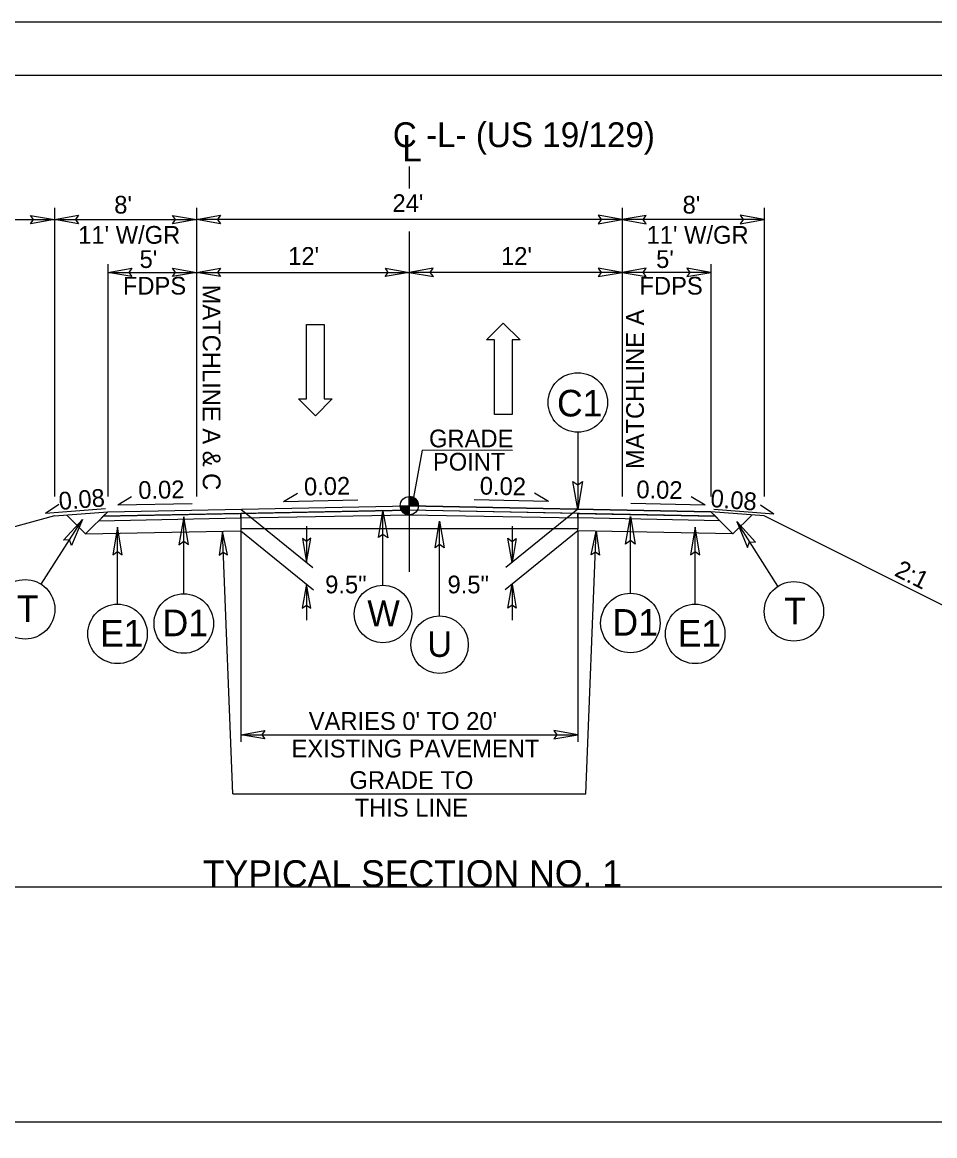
# Model space of a CAD drawing. Extents: x 18938 to 19565, y 6931 to 7973.
# Drawn here: x 19258 to 19309.4, y 7749.9 to 7812.6 of the extents above; entities that cross this region are included whole.
import ezdxf

# ---------------------------------------------------------------- set-up
doc = ezdxf.new("R2010")
doc.units = 0
for name, color, linetype in [('Old_Level_11', 7, 'Continuous'), ('Prop Dimension', 7, 'Continuous'), ('Prop Pavement Schedule Description CELL', 7, 'Continuous'), ('Prop Shade Medium', 7, 'Continuous'), ('Prop Terminator CELL', 7, 'Continuous'), ('Sheet Block Title CELL', 7, 'Continuous'), ('Sheet Data Field CELL', 7, 'Continuous'), ('Sheet Plot Border Outside CELL', 7, 'Continuous'), ('Sheet Typical CELL', 7, 'Continuous'), ('Typical Detail Wedge1 CELL', 7, 'Continuous'), ('Typical Detail Wedge2 CELL', 7, 'Continuous'), ('Typical Detail Wedge3 CELL', 7, 'Continuous'), ('Typical Guardrail CELL', 7, 'Continuous'), ('Typical Hinge Slope Arterial CELL', 7, 'Continuous'), ('Typical ID Circle CELL', 7, 'Continuous'), ('Typical Pavement Slope Information CELL', 7, 'Continuous'), ('Typical Shoulder Slope Information CELL', 7, 'Continuous'), ('Typical Terminator CELL', 7, 'Continuous'), ('Typical Text General CELL', 7, 'Continuous'), ('Typical Text Grade Point CELL', 7, 'Continuous'), ('Typical Text ID Circle CELL', 7, 'Continuous'), ('Typical Text Label CELL', 7, 'Continuous')]:
    doc.layers.add(name, color=color, linetype=linetype)

msp = doc.modelspace()

# ---------------------------------------------------------------- linework, layer by layer
at = {"layer": 'Prop Dimension'}
msp.add_lwpolyline([(19155.167, 7666.179), (19382.434, 7666.179), (19382.434, 7812.613), (19155.167, 7812.613)], close=True, dxfattribs=at)
at = {"layer": 'Prop Pavement Schedule Description CELL'}
for p, q in [((19259.814, 7784.788), (19262.814, 7785.028)), ((19261.568, 7783.781), (19262.814, 7785.028)), ((19262.559, 7784.773), (19279.814, 7785.118)), ((19262.814, 7785.028), (19279.815, 7785.368)), ((19296.814, 7785.028), (19279.814, 7785.368)), ((19293.069, 7784.853), (19279.814, 7785.118)), ((19299.814, 7784.788), (19296.814, 7785.028)), ((19298.061, 7783.781), (19296.814, 7785.028)), ((19261.568, 7783.781), (19260.506, 7784.843)), ((19262.304, 7784.518), (19270.314, 7784.678)), ((19297.325, 7784.518), (19289.314, 7784.678)), ((19298.061, 7783.781), (19299.123, 7784.843)), ((19316.629, 7776.381), (19299.814, 7784.788)), ((19261.568, 7783.781), (19270.314, 7783.956)), ((19270.314, 7784.055), (19270.314, 7783.956)), ((19289.314, 7783.956), (19289.314, 7784.055)), ((19298.061, 7783.781), (19289.314, 7783.956))]:
    msp.add_line(p, q, dxfattribs=at)
at = {"layer": 'Prop Shade Medium'}
msp.add_line((19259.814, 7784.788), (19251.814, 7782.639), dxfattribs=at)
at = {"layer": 'Sheet Block Title CELL'}
for p, q in [((19262.559, 7784.773), (19262.304, 7784.518)), ((19262.304, 7784.518), (19270.314, 7784.678)), ((19270.314, 7784.928), (19262.559, 7784.773)), ((19270.314, 7784.678), (19270.314, 7784.928)), ((19289.314, 7784.928), (19297.069, 7784.773)), ((19289.314, 7784.678), (19289.314, 7784.928)), ((19297.325, 7784.518), (19289.314, 7784.678)), ((19297.069, 7784.773), (19297.325, 7784.518))]:
    msp.add_line(p, q, dxfattribs=at)
at = {"layer": 'Sheet Data Field CELL'}
for points in [[(19258.464, 7801.726), (19259.814, 7801.493), (19258.457, 7801.253), (19258.629, 7801.493)], [(19261.164, 7801.261), (19259.814, 7801.493), (19261.172, 7801.733), (19260.999, 7801.493)], [(19266.464, 7801.726), (19267.814, 7801.493), (19266.457, 7801.253), (19266.629, 7801.493)], [(19269.164, 7801.261), (19267.814, 7801.493), (19269.172, 7801.733), (19268.999, 7801.493)], [(19290.464, 7801.261), (19291.814, 7801.493), (19290.457, 7801.733), (19290.629, 7801.493)], [(19293.164, 7801.726), (19291.814, 7801.493), (19293.172, 7801.253), (19292.999, 7801.493)], [(19298.464, 7801.261), (19299.814, 7801.493), (19298.457, 7801.733), (19298.629, 7801.493)], [(19264.164, 7798.283), (19262.814, 7798.516), (19264.172, 7798.756), (19263.999, 7798.516)], [(19266.464, 7798.748), (19267.814, 7798.516), (19266.457, 7798.276), (19266.629, 7798.516)], [(19269.164, 7798.283), (19267.814, 7798.516), (19269.172, 7798.756), (19268.999, 7798.516)], [(19278.464, 7798.748), (19279.814, 7798.516), (19278.457, 7798.276), (19278.629, 7798.516)], [(19281.164, 7798.748), (19279.814, 7798.516), (19281.172, 7798.276), (19280.999, 7798.516)], [(19290.464, 7798.283), (19291.814, 7798.516), (19290.457, 7798.756), (19290.629, 7798.516)], [(19293.164, 7798.748), (19291.814, 7798.516), (19293.172, 7798.276), (19292.999, 7798.516)], [(19295.464, 7798.283), (19296.814, 7798.516), (19295.457, 7798.756), (19295.629, 7798.516)], [(19269.561, 7782.594), (19269.284, 7783.935), (19269.089, 7782.571), (19269.323, 7782.751)], [(19290.067, 7782.594), (19290.345, 7783.935), (19290.539, 7782.571), (19290.305, 7782.751)], [(19273.791, 7783.523), (19274.024, 7782.173), (19274.264, 7783.531), (19274.024, 7783.358)], [(19285.838, 7783.523), (19285.605, 7782.173), (19285.365, 7783.531), (19285.605, 7783.358)], [(19274.256, 7779.6), (19274.023, 7780.95), (19273.783, 7779.592), (19274.023, 7779.765)], [(19285.373, 7779.6), (19285.605, 7780.95), (19285.845, 7779.592), (19285.605, 7779.765)], [(19271.664, 7772.225), (19270.314, 7772.457), (19271.672, 7772.697), (19271.499, 7772.457)], [(19287.964, 7772.225), (19289.314, 7772.457), (19287.957, 7772.697), (19288.129, 7772.457)]]:
    msp.add_lwpolyline(points, close=True, dxfattribs=at)
at = {"layer": 'Sheet Typical CELL'}
for p, q in [((19259.814, 7802.149), (19259.814, 7785.888)), ((19267.814, 7802.149), (19267.814, 7785.888)), ((19291.814, 7802.149), (19291.814, 7785.888)), ((19299.814, 7802.149), (19299.814, 7785.888)), ((19251.814, 7801.493), (19259.814, 7801.493)), ((19259.814, 7801.493), (19267.814, 7801.493)), ((19291.814, 7801.493), (19267.814, 7801.493)), ((19299.814, 7801.493), (19291.814, 7801.493)), ((19262.814, 7798.976), (19262.814, 7785.888)), ((19296.814, 7798.976), (19296.814, 7785.888)), ((19262.814, 7798.516), (19267.814, 7798.516)), ((19267.814, 7798.516), (19279.814, 7798.516)), ((19291.814, 7798.516), (19279.814, 7798.516)), ((19296.814, 7798.516), (19291.814, 7798.516)), ((19270.314, 7785.178), (19274.37, 7781.893)), ((19289.314, 7785.178), (19285.259, 7781.893)), ((19269.862, 7769.127), (19269.284, 7783.935)), ((19270.314, 7783.956), (19270.314, 7772.067)), ((19270.314, 7783.954), (19274.419, 7780.629)), ((19274.024, 7784.217), (19274.024, 7782.173)), ((19289.314, 7783.954), (19285.209, 7780.629)), ((19285.605, 7784.217), (19285.605, 7782.173)), ((19289.314, 7783.956), (19289.314, 7772.067)), ((19289.767, 7769.127), (19290.345, 7783.935)), ((19274.023, 7780.95), (19274.023, 7778.926)), ((19285.605, 7780.95), (19285.605, 7778.926)), ((19270.314, 7772.457), (19289.314, 7772.457)), ((19269.862, 7769.127), (19289.767, 7769.127))]:
    msp.add_line(p, q, dxfattribs=at)
at = {"layer": 'Typical Detail Wedge1 CELL'}
for p, q in [((19279.815, 7785.368), (19279.815, 7785.88)), ((19279.302, 7785.368), (19279.815, 7785.368)), ((19279.814, 7784.856), (19279.815, 7785.368)), ((19279.815, 7785.368), (19279.814, 7784.856)), ((19280.326, 7785.368), (19279.815, 7785.368))]:
    msp.add_line(p, q, dxfattribs=at)
for points in [[(19279.819, 7785.88), (19279.819, 7785.88), (19279.819, 7785.368)], [(19279.83, 7785.879), (19279.83, 7785.368)], [(19279.84, 7785.879), (19279.84, 7785.368)], [(19279.85, 7785.879), (19279.85, 7785.368)], [(19279.86, 7785.877), (19279.86, 7785.368)], [(19279.871, 7785.877), (19279.871, 7785.368)], [(19279.881, 7785.876), (19279.881, 7785.368)], [(19279.891, 7785.874), (19279.891, 7785.368)], [(19279.902, 7785.872), (19279.901, 7785.368)], [(19279.912, 7785.87), (19279.912, 7785.368)], [(19279.922, 7785.868), (19279.922, 7785.368)], [(19279.932, 7785.866), (19279.932, 7785.368)], [(19279.943, 7785.864), (19279.942, 7785.368)], [(19279.953, 7785.861), (19279.953, 7785.368)], [(19279.963, 7785.858), (19279.963, 7785.368)], [(19279.973, 7785.855), (19279.973, 7785.368)], [(19279.984, 7785.851), (19279.983, 7785.368)], [(19279.994, 7785.847), (19279.993, 7785.368)], [(19280.004, 7785.843), (19280.004, 7785.368)], [(19280.014, 7785.839), (19280.014, 7785.368)], [(19280.024, 7785.834), (19280.024, 7785.368)], [(19280.034, 7785.83), (19280.034, 7785.368)], [(19280.045, 7785.825), (19280.045, 7785.368)], [(19280.055, 7785.82), (19280.055, 7785.368)], [(19280.065, 7785.814), (19280.065, 7785.368)], [(19280.075, 7785.808), (19280.075, 7785.368)], [(19280.086, 7785.802), (19280.086, 7785.368)], [(19280.096, 7785.795), (19280.096, 7785.368)], [(19280.106, 7785.789), (19280.106, 7785.368)], [(19280.117, 7785.781), (19280.117, 7785.368)], [(19280.127, 7785.773), (19280.127, 7785.368)], [(19280.137, 7785.765), (19280.137, 7785.368)], [(19280.147, 7785.757), (19280.147, 7785.368)], [(19280.158, 7785.748), (19280.157, 7785.367)], [(19280.168, 7785.738), (19280.168, 7785.368)], [(19280.178, 7785.728), (19280.178, 7785.367)], [(19280.188, 7785.718), (19280.188, 7785.367)], [(19280.198, 7785.706), (19280.198, 7785.368)], [(19280.209, 7785.694), (19280.208, 7785.367)], [(19280.219, 7785.681), (19280.219, 7785.367)], [(19280.229, 7785.668), (19280.229, 7785.368)], [(19280.239, 7785.653), (19280.239, 7785.367)], [(19280.25, 7785.637), (19280.25, 7785.367)], [(19280.26, 7785.62), (19280.26, 7785.368)], [(19279.305, 7785.368), (19279.305, 7785.312)], [(19279.316, 7785.368), (19279.316, 7785.252)], [(19279.326, 7785.368), (19279.326, 7785.214)], [(19279.336, 7785.368), (19279.336, 7785.185)], [(19279.346, 7785.368), (19279.346, 7785.16)], [(19279.356, 7785.368), (19279.356, 7785.138)], [(19279.367, 7785.368), (19279.367, 7785.119)], [(19279.377, 7785.368), (19279.377, 7785.102)], [(19279.387, 7785.368), (19279.387, 7785.086)], [(19279.398, 7785.368), (19279.398, 7785.07)], [(19279.408, 7785.368), (19279.408, 7785.057)], [(19279.418, 7785.368), (19279.418, 7785.044)], [(19279.428, 7785.368), (19279.428, 7785.031)], [(19279.439, 7785.368), (19279.439, 7785.02)], [(19279.449, 7785.368), (19279.449, 7785.009)], [(19279.459, 7785.368), (19279.459, 7784.999)], [(19279.469, 7785.368), (19279.469, 7784.99)], [(19279.48, 7785.368), (19279.479, 7784.981)], [(19279.49, 7785.368), (19279.49, 7784.972)], [(19279.5, 7785.368), (19279.5, 7784.964)], [(19279.51, 7785.368), (19279.51, 7784.956)], [(19279.52, 7785.368), (19279.52, 7784.949)], [(19279.531, 7785.368), (19279.53, 7784.941)], [(19279.541, 7785.368), (19279.541, 7784.935)], [(19279.551, 7785.368), (19279.551, 7784.928)], [(19279.561, 7785.368), (19279.561, 7784.922)], [(19279.571, 7785.368), (19279.571, 7784.917)], [(19279.582, 7785.368), (19279.582, 7784.912)], [(19279.592, 7785.368), (19279.592, 7784.906)], [(19279.603, 7785.368), (19279.602, 7784.902)], [(19279.613, 7785.368), (19279.613, 7784.897)], [(19279.623, 7785.368), (19279.623, 7784.893)], [(19279.633, 7785.368), (19279.633, 7784.889)], [(19279.644, 7785.368), (19279.644, 7784.885)], [(19279.654, 7785.368), (19279.654, 7784.881)], [(19279.664, 7785.368), (19279.664, 7784.878)], [(19279.674, 7785.368), (19279.674, 7784.875)], [(19279.684, 7785.368), (19279.684, 7784.872)], [(19279.695, 7785.368), (19279.694, 7784.87)], [(19279.705, 7785.368), (19279.705, 7784.868)], [(19279.715, 7785.368), (19279.715, 7784.865)], [(19279.725, 7785.368), (19279.725, 7784.864)], [(19279.735, 7785.368), (19279.735, 7784.862)], [(19279.746, 7785.368), (19279.746, 7784.86)], [(19279.756, 7785.368), (19279.756, 7784.859)], [(19279.766, 7785.368), (19279.766, 7784.858)], [(19279.776, 7785.368), (19279.776, 7784.857)], [(19279.787, 7785.368), (19279.787, 7784.857)], [(19279.797, 7785.368), (19279.797, 7784.856)], [(19279.807, 7785.368), (19279.807, 7784.856), (19279.807, 7784.856)], [(19280.27, 7785.601), (19280.27, 7785.367)], [(19280.28, 7785.58), (19280.28, 7785.367)], [(19280.291, 7785.556), (19280.291, 7785.368)], [(19280.301, 7785.528), (19280.301, 7785.367)], [(19280.311, 7785.492), (19280.311, 7785.367)], [(19280.321, 7785.44), (19280.321, 7785.368)]]:
    msp.add_lwpolyline(points, dxfattribs=at)
msp.add_circle((19279.814, 7785.368), 0.512, dxfattribs=at)
for start, end in [(359.99048, 89.99048), (179.99048, 269.99048)]:
    msp.add_arc((19279.814, 7785.368), 0.512, start, end, dxfattribs=at)
at = {"layer": 'Typical Detail Wedge3 CELL'}
for p, q in [((19284.167, 7794.715), (19285.097, 7795.66)), ((19285.097, 7795.66), (19286.057, 7794.715)), ((19274.021, 7791.386), (19274.021, 7795.586)), ((19274.021, 7795.586), (19275.011, 7795.586)), ((19275.011, 7795.586), (19275.011, 7791.386)), ((19284.617, 7794.715), (19284.167, 7794.715)), ((19284.617, 7790.515), (19284.617, 7794.715)), ((19286.057, 7794.715), (19285.607, 7794.715)), ((19285.607, 7794.715), (19285.607, 7790.515)), ((19274.531, 7790.441), (19273.571, 7791.386)), ((19273.571, 7791.386), (19274.021, 7791.386)), ((19275.461, 7791.386), (19274.531, 7790.441)), ((19275.011, 7791.386), (19275.461, 7791.386)), ((19285.607, 7790.515), (19284.617, 7790.515))]:
    msp.add_line(p, q, dxfattribs=at)
at = {"layer": 'Typical Guardrail CELL'}
for p, q in [((19239.008, 7763.885), (19386.11, 7763.885)), ((19233.04, 7750.645), (19380.142, 7750.645))]:
    msp.add_line(p, q, dxfattribs=at)
at = {"layer": 'Typical Hinge Slope Arterial CELL'}
for p, q in [((19262.559, 7784.773), (19262.814, 7785.028)), ((19262.814, 7785.028), (19279.815, 7785.368)), ((19279.815, 7785.118), (19266.559, 7784.853)), ((19279.815, 7785.368), (19296.814, 7785.028)), ((19297.069, 7784.773), (19279.815, 7785.118)), ((19296.814, 7785.028), (19297.069, 7784.773)), ((19266.559, 7784.853), (19262.559, 7784.773)), ((19266.559, 7784.853), (19266.559, 7784.853))]:
    msp.add_line(p, q, dxfattribs=at)
at = {"layer": 'Typical ID Circle CELL'}
for p, q in [((19270.314, 7784.928), (19270.314, 7784.055)), ((19270.314, 7784.678), (19279.814, 7784.856)), ((19279.814, 7784.856), (19289.314, 7784.678)), ((19289.314, 7784.928), (19289.314, 7784.055)), ((19289.314, 7784.055), (19270.314, 7784.055))]:
    msp.add_line(p, q, dxfattribs=at)
at = {"layer": 'Typical Pavement Slope Information CELL'}
msp.add_lwpolyline([(19380.142, 7809.605), (19177.642, 7809.605), (19177.642, 7669.19), (19380.142, 7669.19)], close=True, dxfattribs=at)
at = {"layer": 'Typical Terminator CELL'}
for p, q in [((19289.314, 7789.509), (19289.314, 7785.178)), ((19278.328, 7780.884), (19278.328, 7785.068)), ((19259.056, 7780.941), (19261.383, 7784.594)), ((19267.1, 7780.4), (19267.1, 7784.732)), ((19281.522, 7779.153), (19281.522, 7784.491)), ((19292.277, 7780.43), (19292.277, 7784.761)), ((19300.595, 7780.824), (19298.268, 7784.478)), ((19263.368, 7779.819), (19263.368, 7784.151)), ((19295.932, 7779.819), (19295.932, 7784.151))]:
    msp.add_line(p, q, dxfattribs=at)
for centre, radius in [((19289.314, 7791.185), 1.676), ((19258.156, 7779.528), 1.676), ((19278.328, 7779.266), 1.619), ((19301.495, 7779.411), 1.676), ((19267.1, 7778.725), 1.676), ((19292.277, 7778.754), 1.676), ((19263.368, 7778.144), 1.676), ((19295.932, 7778.144), 1.676), ((19281.522, 7777.534), 1.619)]:
    msp.add_circle(centre, radius, dxfattribs=at)
at = {"layer": 'Typical Text General CELL'}
for points in [[(19289.582, 7786.73), (19289.314, 7785.178), (19289.039, 7786.738), (19289.314, 7786.54)], [(19278.07, 7783.569), (19278.328, 7785.068), (19278.595, 7783.561), (19278.328, 7783.752)], [(19260.324, 7783.429), (19261.383, 7784.594), (19260.778, 7783.13), (19260.651, 7783.445)], [(19267.368, 7783.18), (19267.1, 7784.732), (19266.825, 7783.171), (19267.1, 7783.369)], [(19281.264, 7782.992), (19281.522, 7784.491), (19281.788, 7782.984), (19281.522, 7783.175)], [(19292.01, 7783.209), (19292.277, 7784.761), (19292.553, 7783.201), (19292.277, 7783.399)], [(19299.327, 7783.312), (19298.268, 7784.478), (19298.873, 7783.013), (19299, 7783.329)], [(19263.635, 7782.599), (19263.368, 7784.151), (19263.092, 7782.59), (19263.368, 7782.788)], [(19296.199, 7782.599), (19295.932, 7784.151), (19295.656, 7782.59), (19295.932, 7782.788)]]:
    msp.add_lwpolyline(points, close=True, dxfattribs=at)
at = {"layer": 'Typical Text Grade Point CELL'}
for p, q in [((19263.377, 7785.409), (19264.16, 7785.882)), ((19272.719, 7785.608), (19273.502, 7786.081)), ((19272.719, 7785.608), (19276.907, 7785.692)), ((19287.663, 7785.608), (19283.474, 7785.692)), ((19287.663, 7785.608), (19286.88, 7786.081)), ((19296.489, 7785.402), (19295.706, 7785.876)), ((19259.301, 7784.938), (19260.054, 7785.457)), ((19259.301, 7784.938), (19262.686, 7785.209)), ((19263.377, 7785.409), (19267.566, 7785.493)), ((19296.489, 7785.402), (19292.3, 7785.486)), ((19300.367, 7784.884), (19296.982, 7785.155)), ((19300.367, 7784.884), (19299.614, 7785.404))]:
    msp.add_line(p, q, dxfattribs=at)
at = {"layer": 'Typical Text ID Circle CELL'}
for p, q in [((19279.814, 7804.491), (19279.814, 7803.243)), ((19279.814, 7800.812), (19279.814, 7781.632)), ((19280.064, 7785.821), (19280.56, 7788.489)), ((19285.637, 7788.488), (19280.56, 7788.489))]:
    msp.add_line(p, q, dxfattribs=at)

# ---------------------------------------------------------------- texts
at = {"layer": 'Old_Level_11'}
msp.add_text('TYPICAL SECTION NO. 1', height=1.5, dxfattribs=at).set_placement((19268.176, 7763.885))
at = {"layer": 'Prop Terminator CELL'}
for s, height, p in [('C1', 1.5, (19288.141, 7790.396)), ('W', 1.449, (19277.449, 7778.578)), ('T', 1.5, (19300.95, 7778.691)), ('D1', 1.5, (19291.265, 7778.043)), ('U', 1.449, (19280.826, 7776.847))]:
    msp.add_text(s, height=height, dxfattribs=at).set_placement(p)
for s, p in [('T', (19257.687, 7778.808)), ('D1', (19265.905, 7778.013)), ('E1', (19262.376, 7777.432)), ('E1', (19294.94, 7777.432))]:
    msp.add_text(s, height=1.5, rotation=360, dxfattribs=at).set_placement(p)
at = {"layer": 'Sheet Plot Border Outside CELL'}
for s, p in [('GRADE', (19280.925, 7788.657)), ('POINT', (19281.143, 7787.346))]:
    msp.add_text(s, height=1, rotation=0.00004, dxfattribs=at).set_placement(p)
at = {"layer": 'Typical Detail Wedge2 CELL'}
for s, p in [("8'", (19263.181, 7801.83)), ("24'", (19278.865, 7801.919)), ("8'", (19295.22, 7801.83)), ("11' W/GR", (19261.148, 7800.13)), ("11' W/GR", (19293.188, 7800.13)), ("5'", (19264.608, 7798.766)), ("12'", (19272.985, 7798.942)), ("12'", (19284.985, 7798.942)), ("5'", (19293.727, 7798.766)), ('FDPS', (19263.668, 7797.266)), ('FDPS', (19292.787, 7797.266)), ('9.5"', (19275.072, 7780.429)), ('9.5"', (19281.969, 7780.429)), ("VARIES 0' TO 20'", (19274.144, 7772.735)), ('EXISTING PAVEMENT', (19273.175, 7771.179)), ('GRADE TO', (19276.441, 7769.405)), ('THIS LINE', (19276.732, 7767.849))]:
    msp.add_text(s, height=1, dxfattribs=at).set_placement(p)
for s, rotation, p in [('MATCHLINE A & C', 270, (19268.17, 7797.828)), ('MATCHLINE A', 90, (19293.037, 7787.432))]:
    msp.add_text(s, height=1, rotation=rotation, dxfattribs=at).set_placement(p)
at = {"layer": 'Typical Shoulder Slope Information CELL'}
msp.add_text(' 2:1', height=1, rotation=333.43491, dxfattribs=at).set_placement((19306.774, 7781.615))
at = {"layer": 'Typical Text Grade Point CELL'}
for s, rotation, p in [('0.02', 1.14574, (19273.886, 7785.943)), ('0.02', 358.85426, (19283.778, 7785.997)), ('0.08', 4.5738, (19260.088, 7785.126)), ('0.02', 1.14574, (19264.544, 7785.744)), ('0.02', 358.85426, (19292.604, 7785.792)), ('0.08', 355.4262, (19296.764, 7785.298))]:
    msp.add_text(s, height=1, rotation=rotation, dxfattribs=at).set_placement(p)
at = {"layer": 'Typical Text Label CELL'}
for s, height, p in [('C -L- (US 19/129)', 1.4, (19278.885, 7805.575)), ('L', 1.5, (19279.402, 7804.768))]:
    msp.add_text(s, height=height, dxfattribs=at).set_placement(p)

doc.saveas('drawing.dxf')
